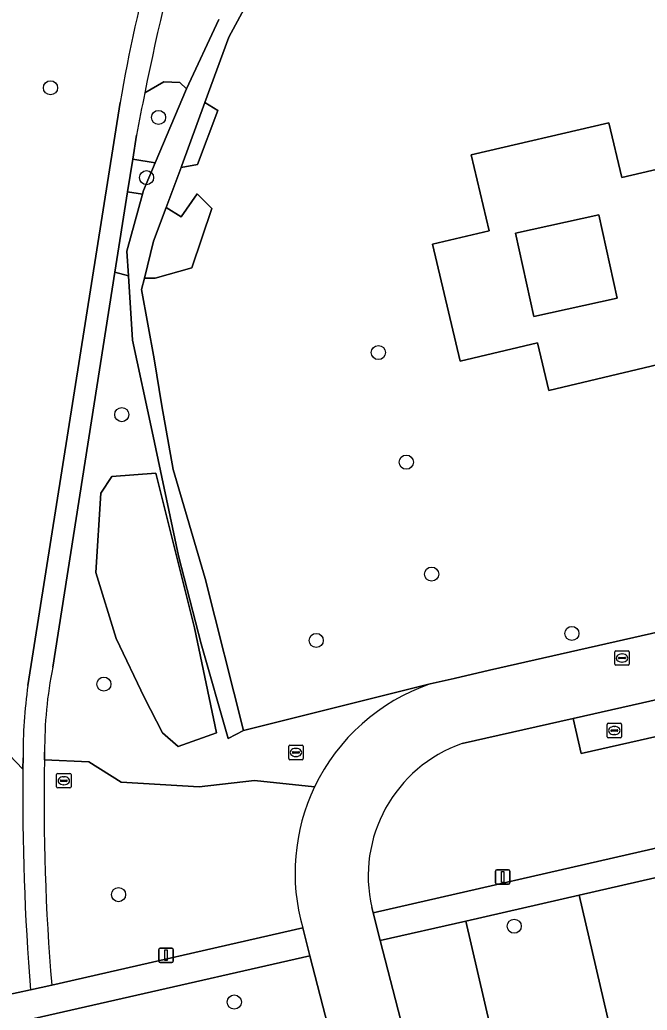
# Model space of a CAD drawing. Extents: x 156661 to 157576, y 383570 to 384425.
# Drawn here: x 156786.6 to 156830, y 384062.1 to 384130.7 of the extents above; entities that cross this region are included whole.
import ezdxf

# ---------------------------------------------------------------- set-up
doc = ezdxf.new("R2010")
doc.units = 0
for name, color, linetype in [('IMGEO_Berm_groen', 7, 'Continuous'), ('IMGEO_Boom', 7, 'Continuous'), ('IMGEO_Brandkraan', 7, 'Continuous'), ('IMGEO_Erf', 7, 'Continuous'), ('IMGEO_Groenvoorziening', 7, 'Continuous'), ('IMGEO_Lichtmast', 7, 'Continuous'), ('IMGEO_Pand', 7, 'Continuous'), ('IMGEO_Parkeervlak_open', 7, 'Continuous'), ('IMGEO_Rijbaan_lokaal_open', 7, 'Continuous'), ('IMGEO_Rioolput', 7, 'Continuous'), ('IMGEO_Voetpad_halfverhard', 7, 'Continuous'), ('IMGEO_Voetpad_open', 7, 'Continuous'), ('IMGEO_Waterloop', 7, 'Continuous')]:
    doc.layers.add(name, color=color, linetype=linetype)

msp = doc.modelspace()

# ---------------------------------------------------------------- linework, layer by layer
at = {"layer": 'IMGEO_Berm_groen'}
for points in [[(156888.427, 384086.586), (156886.731, 384093.64), (156886.622, 384093.732), (156825.408, 384079.879), (156824.856, 384082.318), (156817.19, 384080.583)], [(156810.933, 384069.221), (156811.028, 384068.852), (156888.427, 384086.586)]]:
    msp.add_lwpolyline(points, dxfattribs=at)
msp.add_arc((156820.404, 384071.409), 9.72, 109.30628, 193.01098, dxfattribs=at)
at = {"layer": 'IMGEO_Boom'}
for centre in [(156788.702, 384125.983), (156796.179, 384123.934), (156795.347, 384119.762), (156811.387, 384107.653), (156793.635, 384103.352), (156813.319, 384100.061), (156815.071, 384092.307), (156824.772, 384088.198), (156807.089, 384087.716), (156792.396, 384084.692), (156793.41, 384070.114), (156820.787, 384067.93), (156801.418, 384062.679)]:
    msp.add_circle(centre, 0.489, dxfattribs=at)
at = {"layer": 'IMGEO_Brandkraan'}
for p, q in [((156827.211, 384081.051), (156827.211, 384081.903)), ((156827.286, 384081.977), (156828.138, 384081.977)), ((156827.699, 384081.757), (156827.724, 384081.757)), ((156828.212, 384081.903), (156828.212, 384081.051)), ((156828.138, 384080.977), (156827.286, 384080.977)), ((156827.47, 384081.471), (156827.47, 384081.483)), ((156827.908, 384081.434), (156827.51, 384081.434)), ((156827.513, 384081.52), (156827.911, 384081.52)), ((156827.722, 384081.197), (156827.697, 384081.197)), ((156827.954, 384081.483), (156827.954, 384081.471))]:
    msp.add_line(p, q, dxfattribs=at)
for points in [[(156827.211, 384081.051), (156827.211, 384081.903)], [(156827.286, 384081.977), (156828.138, 384081.977)], [(156828.212, 384081.903), (156828.212, 384081.051)], [(156828.138, 384080.977), (156827.286, 384080.977)]]:
    msp.add_lwpolyline(points, dxfattribs=at)
for centre, radius, start, end in [((156827.288, 384081.901), 0.0765, 91.55205, 178.44795), ((156827.288, 384081.901), 0.0765, 91.55205, 178.44795), ((156828.136, 384081.901), 0.0765, 1.55205, 88.44795), ((156828.136, 384081.901), 0.0765, 1.55205, 88.44795), ((156827.288, 384081.053), 0.0765, 181.55205, 268.44795), ((156827.288, 384081.053), 0.0765, 181.55205, 268.44795), ((156827.51, 384081.48), 0.0403, 85.87752, 175.75265), ((156827.507, 384081.47), 0.0366, 178.93798, 274.71019), ((156827.911, 384081.477), 0.043, 264.86636, 352.45326), ((156827.915, 384081.482), 0.0386, 1.73085, 96.63898), ((156828.136, 384081.053), 0.0765, 271.55205, 358.44795), ((156828.136, 384081.053), 0.0765, 271.55205, 358.44795)]:
    msp.add_arc(centre, radius, start, end, dxfattribs=at)
for centre, major_axis, ratio, start_param, end_param in [((156827.698, 384081.477), (-0.387, 0.002), 0.722429, 4.712389, 7.853982), ((156827.723, 384081.477), (-0.39, 0.002), 0.717154, 1.570796, 4.712389)]:
    msp.add_ellipse(centre, major_axis=major_axis, ratio=ratio, start_param=start_param, end_param=end_param, dxfattribs=at)
at = {"layer": 'IMGEO_Erf'}
msp.add_lwpolyline([(156827.904, 384111.428), (156826.632, 384117.181), (156820.878, 384115.909), (156822.151, 384110.155)], close=True, dxfattribs=at)
at = {"layer": 'IMGEO_Groenvoorziening'}
for points in [[(156802.755, 384157.61), (156803.211, 384159.313), (156783.275, 384156.048), (156768.247, 384114.722), (156772.186, 384097.041), (156773.122, 384097.252), (156776.877, 384080.891), (156781.286, 384081.792), (156782.691, 384080.927), (156784.912, 384080.733), (156786.796, 384078.796), (156786.807, 384079.586)], [(156803.451, 384133.987), (156801.041, 384129.502), (156799.383, 384124.962), (156800.282, 384124.413), (156798.865, 384120.675), (156797.742, 384120.472), (156796.705, 384117.706), (156797.754, 384117.059), (156798.861, 384118.631), (156799.862, 384117.621), (156798.479, 384113.529), (156795.933, 384112.799), (156795.2, 384112.806), (156795.008, 384112.022), (156795.883, 384107.208), (156796.413, 384103.973), (156797.184, 384099.542), (156799.397, 384092.002), (156802.061, 384081.48), (156814.963, 384084.701), (156814.968, 384084.702), (156816.621, 384085.092), (156819.069, 384085.654), (156846.389, 384091.834)], [(156795.228, 384125.646), (156796.555, 384126.409), (156797.643, 384126.348), (156798.107, 384125.917), (156800.34, 384130.718)], [(156798.107, 384125.917), (156797.643, 384126.348), (156796.555, 384126.409), (156795.228, 384125.646)], [(156794.656, 384122.696), (156794.395, 384121.039), (156795.941, 384120.78), (156798.107, 384125.917)], [(156787.14, 384084.599), (156793.525, 384124.96)], [(156833.569, 384107.488), (156823.18, 384105.014), (156822.392, 384108.322), (156817.042, 384107.048), (156815.141, 384115.16), (156819.046, 384116.071), (156817.816, 384121.34), (156827.334, 384123.561), (156828.229, 384119.777), (156834.464, 384121.23)], [(156799.117, 384087.479), (156797.554, 384093.567), (156795.744, 384102.185), (156794.376, 384108.502), (156794.091, 384112.958), (156793.162, 384113.21), (156788.856, 384085.869)], [(156814.968, 384084.702), (156814.963, 384084.701), (156802.061, 384081.48), (156800.993, 384080.92), (156799.117, 384087.479)], [(156786.796, 384078.796), (156784.912, 384080.733), (156782.691, 384080.927), (156781.286, 384081.792), (156776.877, 384080.891), (156779.507, 384069.432), (156783.927, 384070.405), (156785.604, 384063.147), (156787.317, 384063.515)], [(156788.297, 384079.972), (156788.286, 384079.457), (156791.357, 384079.321), (156793.603, 384077.897), (156798.978, 384077.584), (156802.815, 384078.008), (156806.976, 384077.582)], [(156806.976, 384077.582), (156802.815, 384078.008), (156798.978, 384077.584), (156793.603, 384077.897), (156791.357, 384079.321), (156788.286, 384079.457)], [(156853.18, 383919.265), (156854.491, 383919.448), (156860.158, 383919.98), (156825.282, 384070.084), (156817.43, 384068.287), (156851.989, 383919.079)], [(156817.43, 384068.287), (156811.518, 384066.934), (156815.559, 384051.211), (156819.055, 384051.574), (156819.546, 384049.217), (156819.588, 384044.926), (156820.291, 384043.159), (156819.647, 384041.521), (156818.012, 384039.711), (156817.986, 384038.453), (156817.18, 384037.405), (156815.68, 384036.666), (156811.578, 384036.269)], [(156851.989, 383919.079), (156817.43, 384068.287)], [(156788.788, 384063.856), (156806.15, 384067.804)], [(156805.027, 384057.172), (156805.62, 384054.674), (156809.317, 384055.511), (156806.646, 384065.868), (156780.65, 384059.978), (156781.433, 384056.427), (156780.603, 384056.243)]]:
    msp.add_lwpolyline(points, dxfattribs=at)
for points in [[(156800.282, 384124.413), (156799.383, 384124.962), (156797.795, 384120.614), (156797.742, 384120.472), (156798.865, 384120.675)], [(156795.941, 384120.78), (156794.395, 384121.039), (156794.04, 384118.787), (156795.067, 384118.622), (156795.133, 384118.863)], [(156795.067, 384118.622), (156794.04, 384118.787), (156793.162, 384113.21), (156794.091, 384112.958), (156793.981, 384114.672)], [(156796.705, 384117.706), (156795.83, 384115.373), (156795.2, 384112.806), (156795.933, 384112.799), (156798.479, 384113.529), (156799.862, 384117.621), (156798.861, 384118.631), (156797.754, 384117.059)], [(156795.202, 384083.747), (156796.446, 384081.313), (156797.528, 384080.37), (156800.195, 384081.323), (156798.659, 384088.588), (156795.999, 384099.308), (156792.947, 384099.078), (156792.18, 384097.92), (156791.845, 384092.413), (156793.249, 384087.84)], [(156795.202, 384083.747), (156793.249, 384087.84), (156791.845, 384092.413), (156792.18, 384097.92), (156792.947, 384099.078), (156795.999, 384099.308), (156798.659, 384088.588), (156800.195, 384081.323), (156797.528, 384080.37), (156796.446, 384081.313)], [(156825.282, 384070.084), (156860.158, 383919.98), (156867.979, 383920.714), (156867.866, 383921.383), (156832.423, 384071.718)]]:
    msp.add_lwpolyline(points, close=True, dxfattribs=at)
for centre, radius, start, end in [((156990.865, 384086.149), 199.584, 160.75765, 168.58605), ((156888.14, 384109.263), 95.909, 164.20283, 170.57996), ((157012.254, 384082.035), 221.365, 168.63773, 169.4155), ((156817.685, 384080.161), 29.389, 168.80093, 180.36884), ((156821.331, 384079.81), 34.525, 172.02703, 180.37213), ((156819.477, 384071.595), 13.861, 108.98498, 154.41013), ((156940.46, 384076.545), 152.202, 178.90373, 184.78226), ((156954.908, 384076.878), 168.123, 179.34645, 184.559), ((156819.468, 384071.603), 13.849, 154.42278, 195.91999)]:
    msp.add_arc(centre, radius, start, end, dxfattribs=at)
at = {"layer": 'IMGEO_Lichtmast'}
for p, q in [((156819.488, 384070.934), (156819.488, 384071.734)), ((156819.488, 384071.734), (156819.488, 384070.934)), ((156819.588, 384071.834), (156820.378, 384071.834)), ((156820.378, 384071.834), (156819.588, 384071.834)), ((156820.478, 384071.734), (156820.478, 384070.934)), ((156820.478, 384070.934), (156820.478, 384071.734)), ((156820.378, 384070.834), (156819.588, 384070.834)), ((156819.588, 384070.834), (156820.378, 384070.834)), ((156796.198, 384065.517), (156796.198, 384066.317)), ((156796.198, 384066.317), (156796.198, 384065.517)), ((156796.298, 384066.417), (156797.088, 384066.417)), ((156797.088, 384066.417), (156796.298, 384066.417)), ((156797.188, 384066.317), (156797.188, 384065.517)), ((156797.188, 384065.517), (156797.188, 384066.317)), ((156797.088, 384065.417), (156796.298, 384065.417)), ((156796.298, 384065.417), (156797.088, 384065.417))]:
    msp.add_line(p, q, dxfattribs=at)
for points in [[(156819.908, 384071.709), (156820.058, 384071.709), (156820.058, 384070.959), (156819.908, 384070.959), (156819.908, 384071.709)], [(156796.618, 384066.292), (156796.768, 384066.292), (156796.768, 384065.542), (156796.618, 384065.542), (156796.618, 384066.292)]]:
    msp.add_lwpolyline(points, dxfattribs=at)
for centre, start, end in [((156819.588, 384071.734), 90, 180), ((156819.588, 384071.734), 90, 180), ((156820.378, 384071.734), 0, 90), ((156820.378, 384071.734), 360, 90), ((156819.588, 384070.934), 180, 270), ((156819.588, 384070.934), 180, 270), ((156820.378, 384070.934), 270, 0), ((156820.378, 384070.934), 270, 0), ((156796.298, 384066.317), 90, 180), ((156796.298, 384066.317), 90, 180), ((156797.088, 384066.317), 0, 90), ((156797.088, 384066.317), 360, 90), ((156796.298, 384065.517), 180, 270), ((156796.298, 384065.517), 180, 270), ((156797.088, 384065.517), 270, 0), ((156797.088, 384065.517), 270, 0)]:
    msp.add_arc(centre, 0.1, start, end, dxfattribs=at)
at = {"layer": 'IMGEO_Pand'}
for points in [[(156835.881, 384115.158), (156834.464, 384121.23), (156828.229, 384119.777), (156827.334, 384123.561), (156817.816, 384121.34), (156819.046, 384116.071), (156815.141, 384115.16), (156817.042, 384107.048), (156822.392, 384108.322), (156823.18, 384105.014), (156833.569, 384107.488), (156833.179, 384109.127), (156832.783, 384110.788), (156836.688, 384111.699)], [(156822.151, 384110.155), (156820.878, 384115.909), (156826.632, 384117.181), (156827.904, 384111.428)]]:
    msp.add_lwpolyline(points, close=True, dxfattribs=at)
at = {"layer": 'IMGEO_Parkeervlak_open'}
msp.add_lwpolyline([(156886.622, 384093.732), (156884.236, 384095.756), (156824.856, 384082.318), (156825.408, 384079.879)], close=True, dxfattribs=at)
at = {"layer": 'IMGEO_Rijbaan_lokaal_open'}
for points in [[(156817.19, 384080.583), (156824.856, 384082.318), (156884.236, 384095.756), (156892.56, 384097.639), (156942.411, 384108.921), (156946.471, 384109.84), (156950.799, 384110.819), (156962.062, 384113.35), (156963.43, 384113.691), (156960.908, 384117.741), (156942.127, 384113.492), (156914.342, 384107.209), (156854.008, 384093.566), (156847.686, 384092.128), (156846.389, 384091.834), (156819.069, 384085.654), (156816.621, 384085.092), (156814.968, 384084.702)], [(156815.638, 384050.903), (156815.559, 384051.211), (156811.518, 384066.934), (156811.028, 384068.852), (156810.933, 384069.221)], [(156806.15, 384067.804), (156806.646, 384065.868), (156809.317, 384055.511), (156809.705, 384053.917)]]:
    msp.add_lwpolyline(points, dxfattribs=at)
for centre, radius, start, end in [((156819.477, 384071.595), 13.861, 108.98498, 154.41013), ((156820.404, 384071.409), 9.72, 109.30628, 193.01098), ((156819.468, 384071.603), 13.849, 154.42278, 195.91999)]:
    msp.add_arc(centre, radius, start, end, dxfattribs=at)
at = {"layer": 'IMGEO_Rioolput'}
for p, q in [((156827.744, 384086.072), (156827.744, 384086.924)), ((156827.819, 384086.998), (156828.671, 384086.998)), ((156828.003, 384086.492), (156828.003, 384086.504)), ((156828.046, 384086.541), (156828.444, 384086.541)), ((156828.232, 384086.778), (156828.257, 384086.778)), ((156828.487, 384086.504), (156828.487, 384086.492)), ((156828.745, 384086.924), (156828.745, 384086.072)), ((156828.671, 384085.998), (156827.819, 384085.998)), ((156828.441, 384086.455), (156828.043, 384086.455)), ((156828.255, 384086.218), (156828.23, 384086.218)), ((156805.183, 384079.532), (156805.183, 384080.384)), ((156805.258, 384080.458), (156806.11, 384080.458)), ((156806.184, 384080.384), (156806.184, 384079.532)), ((156805.442, 384079.952), (156805.442, 384079.964)), ((156805.88, 384079.915), (156805.482, 384079.915)), ((156805.485, 384080.001), (156805.883, 384080.001)), ((156805.694, 384079.678), (156805.669, 384079.678)), ((156805.671, 384080.238), (156805.696, 384080.238)), ((156805.926, 384079.964), (156805.926, 384079.952)), ((156806.11, 384079.458), (156805.258, 384079.458)), ((156789.124, 384077.574), (156789.124, 384078.426)), ((156789.199, 384078.5), (156790.051, 384078.5)), ((156789.612, 384078.28), (156789.637, 384078.28)), ((156790.125, 384078.426), (156790.125, 384077.574)), ((156789.383, 384077.994), (156789.383, 384078.006)), ((156789.821, 384077.957), (156789.423, 384077.957)), ((156789.426, 384078.043), (156789.824, 384078.043)), ((156789.635, 384077.72), (156789.61, 384077.72)), ((156789.867, 384078.006), (156789.867, 384077.994)), ((156790.051, 384077.5), (156789.199, 384077.5))]:
    msp.add_line(p, q, dxfattribs=at)
for points in [[(156827.744, 384086.072), (156827.744, 384086.924)], [(156827.819, 384086.998), (156828.671, 384086.998)], [(156828.745, 384086.924), (156828.745, 384086.072)], [(156828.671, 384085.998), (156827.819, 384085.998)], [(156805.183, 384079.532), (156805.183, 384080.384)], [(156805.258, 384080.458), (156806.11, 384080.458)], [(156806.184, 384080.384), (156806.184, 384079.532)], [(156806.11, 384079.458), (156805.258, 384079.458)], [(156789.124, 384077.574), (156789.124, 384078.426)], [(156789.199, 384078.5), (156790.051, 384078.5)], [(156790.125, 384078.426), (156790.125, 384077.574)], [(156790.051, 384077.5), (156789.199, 384077.5)]]:
    msp.add_lwpolyline(points, dxfattribs=at)
for centre, radius, start, end in [((156827.821, 384086.922), 0.0765, 91.55205, 178.44795), ((156827.821, 384086.922), 0.0765, 91.55205, 178.44795), ((156828.043, 384086.501), 0.0403, 85.87752, 175.75265), ((156828.04, 384086.491), 0.0366, 178.93798, 274.71019), ((156828.444, 384086.498), 0.043, 264.86636, 352.45326), ((156828.448, 384086.503), 0.0386, 1.73085, 96.63898), ((156828.669, 384086.922), 0.0765, 1.55205, 88.44795), ((156828.669, 384086.922), 0.0765, 1.55205, 88.44795), ((156827.821, 384086.074), 0.0765, 181.55205, 268.44795), ((156827.821, 384086.074), 0.0765, 181.55205, 268.44795), ((156828.669, 384086.074), 0.0765, 271.55205, 358.44795), ((156828.669, 384086.074), 0.0765, 271.55205, 358.44795), ((156805.26, 384080.382), 0.0765, 91.55205, 178.44795), ((156805.26, 384080.382), 0.0765, 91.55205, 178.44795), ((156806.108, 384080.382), 0.0765, 1.55205, 88.44795), ((156806.108, 384080.382), 0.0765, 1.55205, 88.44795), ((156805.482, 384079.961), 0.0403, 85.87752, 175.75265), ((156805.479, 384079.951), 0.0366, 178.93798, 274.71019), ((156805.883, 384079.958), 0.043, 264.86636, 352.45326), ((156805.887, 384079.963), 0.0386, 1.73085, 96.63898), ((156805.26, 384079.534), 0.0765, 181.55205, 268.44795), ((156805.26, 384079.534), 0.0765, 181.55205, 268.44795), ((156806.108, 384079.534), 0.0765, 271.55205, 358.44795), ((156806.108, 384079.534), 0.0765, 271.55205, 358.44795), ((156789.201, 384078.424), 0.0765, 91.55205, 178.44795), ((156789.201, 384078.424), 0.0765, 91.55205, 178.44795), ((156790.049, 384078.424), 0.0765, 1.55205, 88.44795), ((156790.049, 384078.424), 0.0765, 1.55205, 88.44795), ((156789.201, 384077.576), 0.0765, 181.55205, 268.44795), ((156789.201, 384077.576), 0.0765, 181.55205, 268.44795), ((156789.423, 384078.003), 0.0403, 85.87752, 175.75265), ((156789.42, 384077.993), 0.0366, 178.93798, 274.71019), ((156789.824, 384078), 0.043, 264.86636, 352.45326), ((156789.828, 384078.005), 0.0386, 1.73085, 96.63898), ((156790.049, 384077.576), 0.0765, 271.55205, 358.44795), ((156790.049, 384077.576), 0.0765, 271.55205, 358.44795)]:
    msp.add_arc(centre, radius, start, end, dxfattribs=at)
for centre, major_axis, ratio, start_param, end_param in [((156828.231, 384086.498), (-0.387, 0.002), 0.722429, 4.712389, 7.853982), ((156828.256, 384086.498), (-0.39, 0.002), 0.717154, 1.570796, 4.712389), ((156805.67, 384079.958), (-0.387, 0.002), 0.722429, 4.712389, 7.853982), ((156805.695, 384079.958), (-0.39, 0.002), 0.717154, 1.570796, 4.712389), ((156789.611, 384078), (-0.387, 0.002), 0.722429, 4.712389, 7.853982), ((156789.636, 384078), (-0.39, 0.002), 0.717154, 1.570796, 4.712389)]:
    msp.add_ellipse(centre, major_axis=major_axis, ratio=ratio, start_param=start_param, end_param=end_param, dxfattribs=at)
at = {"layer": 'IMGEO_Voetpad_halfverhard'}
for points in [[(156793.525, 384124.96), (156787.14, 384084.599)], [(156788.856, 384085.869), (156793.162, 384113.21), (156794.04, 384118.787), (156794.395, 384121.039), (156794.656, 384122.696)], [(156788.286, 384079.457), (156788.297, 384079.972)], [(156786.807, 384079.586), (156786.796, 384078.796)], [(156787.317, 384063.515), (156788.788, 384063.856)]]:
    msp.add_lwpolyline(points, dxfattribs=at)
for centre, radius, start, end in [((156990.865, 384086.149), 199.584, 160.75765, 168.58605), ((156888.14, 384109.263), 95.909, 164.20283, 170.57996), ((157012.254, 384082.035), 221.365, 168.63773, 169.4155), ((156817.685, 384080.161), 29.389, 168.80093, 180.36884), ((156821.331, 384079.81), 34.525, 172.02703, 180.37213), ((156940.46, 384076.545), 152.202, 178.90373, 184.78226), ((156954.908, 384076.878), 168.123, 179.34645, 184.559)]:
    msp.add_arc(centre, radius, start, end, dxfattribs=at)
at = {"layer": 'IMGEO_Voetpad_open'}
for points in [[(156970.736, 384105.485), (156964.167, 384103.981), (156951.863, 384101.104), (156946.364, 384099.845), (156943.045, 384099.085), (156917.305, 384093.191), (156897.184, 384088.584), (156896.269, 384092.742), (156894.812, 384092.384), (156895.715, 384088.254), (156892.833, 384087.596), (156888.427, 384086.586), (156811.028, 384068.852), (156811.518, 384066.934), (156817.43, 384068.287), (156825.282, 384070.084), (156832.423, 384071.718), (156834.367, 384072.163), (156888.906, 384084.645), (156893.311, 384085.637), (156910.543, 384089.588)], [(156780.65, 384059.978), (156806.646, 384065.868), (156806.15, 384067.804), (156788.788, 384063.856), (156787.317, 384063.515), (156785.604, 384063.147)]]:
    msp.add_lwpolyline(points, dxfattribs=at)
at = {"layer": 'IMGEO_Waterloop'}
msp.add_lwpolyline([(156800.34, 384130.718), (156798.107, 384125.917), (156795.941, 384120.78), (156795.133, 384118.863), (156795.067, 384118.622), (156793.981, 384114.672), (156794.091, 384112.958), (156794.376, 384108.502), (156795.744, 384102.185), (156797.554, 384093.567), (156799.117, 384087.479), (156800.993, 384080.92), (156802.061, 384081.48), (156799.397, 384092.002), (156797.184, 384099.542), (156796.413, 384103.973), (156795.883, 384107.208), (156795.008, 384112.022), (156795.2, 384112.806), (156795.83, 384115.373), (156796.705, 384117.706), (156797.742, 384120.472), (156797.795, 384120.614), (156799.383, 384124.962), (156801.041, 384129.502), (156803.451, 384133.987)], dxfattribs=at)

doc.saveas('drawing.dxf')
